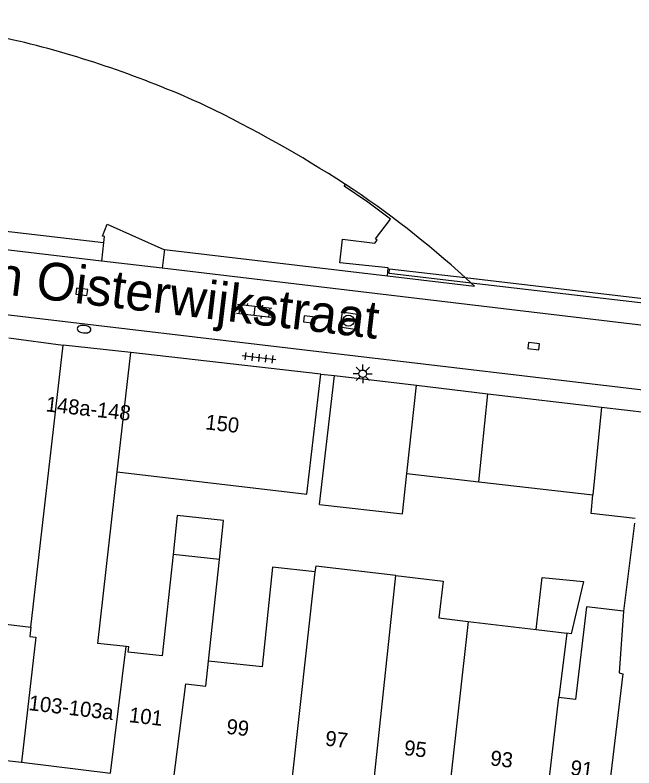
# Model space of a CAD drawing. Extents: x 132998 to 136004, y 396998 to 398512.
# Drawn here: x 134264.72 to 134305.79, y 397118.7 to 397168.67 of the extents above; entities that cross this region are included whole.
import ezdxf

# ---------------------------------------------------------------- set-up
doc = ezdxf.new("R2010")
doc.units = 0
for name, color, linetype in [('gg-afsc-erfafscheiding', 7, 'Continuous'), ('gg-afsc-muur', 7, 'Continuous'), ('gg-anno-huisnummerreeks BGT', 7, 'Continuous'), ('gg-anno-openbare ruimte label', 7, 'Continuous'), ('gg-bbg-bijgebouw', 7, 'Continuous'), ('gg-bbg-gedigitaliseerde bebouwing', 7, 'Continuous'), ('gg-bbg-gedigitaliseerde bijgebouw', 7, 'Continuous'), ('gg-bbg-hoofdgebouw', 7, 'Continuous'), ('gg-bbg-luifel en loopbrug', 7, 'Continuous'), ('gg-bbg-onder overbouw', 7, 'Continuous'), ('gg-bbg-pand overbouw', 7, 'Continuous'), ('gg-bbg-tussenscheiding', 7, 'Continuous'), ('gg-knt-verharding', 7, 'Continuous'), ('gt-symb-brandkraan', 7, 'Continuous'), ('gt-symb-klinker verharding', 7, 'Continuous'), ('gt-symb-kolk', 7, 'Continuous'), ('gt-symb-lichtmast', 7, 'Continuous'), ('gt-symb-rioolschacht', 7, 'Continuous'), ('gt-symb-tegel verharding', 7, 'Continuous')]:
    doc.layers.add(name, color=color, linetype=linetype)

# ---------------------------------------------------------------- blocks, each defined once
blk = doc.blocks.new('gt0-KOLK')
at = {"layer": 'gt-symb-kolk'}
blk.add_lwpolyline([(0, 0), (0.375, 0), (0.375, 0.4), (-0.375, 0.4), (-0.375, 0), (0, 0)], dxfattribs=at)
blk = doc.blocks.new('gt0-LMAST')
at = {"layer": 'gt-symb-lichtmast'}
for p, q in [((-0.005, 0.246), (-0.005, 0.621)), ((-0.182, 0.173), (-0.447, 0.438)), ((0.172, 0.173), (0.437, 0.438)), ((-0.255, -0.004), (-0.63, -0.004)), ((-0.182, -0.181), (-0.447, -0.446)), ((-0.005, -0.254), (-0.005, -0.629)), ((0.437, -0.446), (0.172, -0.181)), ((0.245, -0.004), (0.62, -0.004))]:
    blk.add_line(p, q, dxfattribs=at)
blk.add_circle((-0.005, -0.004), 0.25, dxfattribs=at)
blk = doc.blocks.new('gt0-TEG1')
at = {"layer": 'gt-symb-tegel verharding'}
for p, q in [((-1.125, 0), (1.125, 0)), ((-0.9, -0.25), (-0.9, 0.25)), ((-0.45, -0.25), (-0.45, 0.25)), ((0, -0.25), (0, 0.25)), ((0.45, -0.25), (0.45, 0.25)), ((0.9, -0.25), (0.9, 0.25))]:
    blk.add_line(p, q, dxfattribs=at)
blk = doc.blocks.new('gt0-BR')
at = {"layer": 'gt-symb-brandkraan'}
for centre, radius, start, end in [((-0.244, 0), 0.206, 107.5669, 252.4331), ((0.599, -2.664), 3, 106.892, 107.5669), ((0, -0.691), 0.938, 73.108, 106.892), ((-0.599, -2.664), 3, 72.4331, 73.108), ((0.244, 0), 0.206, 287.567, 72.4331), ((0.599, 2.664), 3, 252.4331, 253.108), ((0, 0.691), 0.938, 253.108, 286.8921), ((-0.599, 2.664), 3, 286.8921, 287.567)]:
    blk.add_arc(centre, radius, start, end, dxfattribs=at)
blk = doc.blocks.new('gt0-RS')
at = {"layer": 'gt-symb-rioolschacht'}
blk.add_lwpolyline([(-0.5, -0.5), (0.5, -0.5), (0.5, 0.5), (-0.5, 0.5)], close=True, dxfattribs=at)
blk.add_circle((0, 0), 0.375, dxfattribs=at)
blk = doc.blocks.new('gt0-KL1')
at = {"layer": 'gt-symb-klinker verharding'}
for p, q in [((-1.15, 0.3), (1.15, 0.3)), ((-1, -0.3), (-1, 0.3)), ((-0.5, 0.3), (-0.5, 0.45)), ((0, -0.3), (0, 0.3)), ((0.5, 0.3), (0.5, 0.45)), ((1, -0.3), (1, 0.3)), ((-1.15, -0.3), (1.15, -0.3)), ((-0.5, -0.45), (-0.5, -0.3)), ((0.5, -0.45), (0.5, -0.3))]:
    blk.add_line(p, q, dxfattribs=at)

msp = doc.modelspace()

# ---------------------------------------------------------------- linework, layer by layer
at = {"layer": 'gg-afsc-erfafscheiding'}
msp.add_line((134285, 397144.84), (134285.92, 397144.74), dxfattribs=at)
at = {"layer": 'gg-afsc-muur'}
for p, q in [((134294.591, 397151.241), (134323.427, 397147.86)), ((134323.236, 397147.57), (134294.979, 397150.883)), ((134264.299, 397147.256), (134267.92, 397146.77))]:
    msp.add_line(p, q, dxfattribs=at)
msp.add_lwpolyline([(134294.979, 397150.883), (134289.541, 397151.521), (134289.577, 397151.829), (134294.591, 397151.241)], dxfattribs=at)
at = {"layer": 'gg-bbg-bijgebouw'}
for p, q in [((134285.92, 397144.74), (134291.349, 397144.099)), ((134291.349, 397144.099), (134296.097, 397143.539)), ((134296.097, 397143.539), (134303.64, 397142.648)), ((134303.64, 397142.648), (134306.689, 397142.289))]:
    msp.add_line(p, q, dxfattribs=at)
at = {"layer": 'gg-bbg-gedigitaliseerde bebouwing'}
for p, q in [((134265.766, 397128.036), (134267.92, 397146.77)), ((134305.832, 397134.938), (134305.096, 397129.104)), ((134278.281, 397132.541), (134275.2, 397132.867)), ((134277.555, 397125.78), (134278.281, 397132.541)), ((134284.622, 397131.71), (134281.814, 397132.029)), ((134262.052, 397128.479), (134265.766, 397128.036)), ((134294.795, 397128.42), (134299.296, 397127.882)), ((134299.296, 397127.882), (134301.326, 397127.639)), ((134301.326, 397127.639), (134300.816, 397123.375))]:
    msp.add_line(p, q, dxfattribs=at)
for points in [[(134271.503, 397138.353), (134284.086, 397136.872), (134285, 397144.84)], [(134272.091, 397126.756), (134270.211, 397126.956), (134271.503, 397138.353)], [(134275.2, 397132.867), (134274.488, 397126.143), (134272.227, 397126.383), (134272.265, 397126.738), (134272.091, 397126.756)], [(134281.814, 397132.029), (134281.124, 397125.408), (134277.555, 397125.78)], [(134289.992, 397131.467), (134284.683, 397132.101), (134284.622, 397131.71)], [(134289.992, 397131.467), (134293.128, 397131.092), (134292.837, 397128.654), (134294.795, 397128.42)], [(134305.096, 397129.104), (134302.646, 397129.397), (134301.91, 397123.244), (134300.816, 397123.375)]]:
    msp.add_lwpolyline(points, dxfattribs=at)
at = {"layer": 'gg-bbg-gedigitaliseerde bijgebouw'}
for p, q in [((134284.923, 397136.196), (134285.92, 397144.74)), ((134290.726, 397138.234), (134295.5, 397137.693)), ((134295.5, 397137.693), (134303.071, 397136.834))]:
    msp.add_line(p, q, dxfattribs=at)
for points in [[(134284.923, 397136.196), (134290.424, 397135.572), (134290.726, 397138.234)], [(134305.868, 397135.248), (134302.949, 397135.588), (134303.071, 397136.834)]]:
    msp.add_lwpolyline(points, dxfattribs=at)
at = {"layer": 'gg-bbg-hoofdgebouw'}
for p, q in [((134241.468, 397157.02), (134270.595, 397153.565)), ((134274.635, 397153.1), (134289.425, 397151.353)), ((134272.4, 397146.264), (134267.92, 397146.77)), ((134285, 397144.84), (134272.4, 397146.264)), ((134260.971, 397119.573), (134265.137, 397119.075)), ((134265.137, 397119.075), (134271.058, 397118.366))]:
    msp.add_line(p, q, dxfattribs=at)
msp.add_lwpolyline([(134270.595, 397153.565), (134270.614, 397153.563), (134270.663, 397153.98), (134270.515, 397153.998), (134270.841, 397154.8), (134274.593, 397153.105), (134274.635, 397153.1)], dxfattribs=at)
for centre, radius, start, end in [((134249.233, 397098.389), 70.326, 76.74394, 87.90904), ((134248.859, 397100.325), 68.532, 65.43055, 76.0681), ((134239.204, 397083.939), 87.471, 57.15985, 64.14163)]:
    msp.add_arc(centre, radius, start, end, dxfattribs=at)
at = {"layer": 'gg-bbg-luifel en loopbrug'}
for points in [[(134278.281, 397132.541), (134278.559, 397135.126), (134275.474, 397135.452), (134275.2, 397132.867)], [(134299.296, 397127.882), (134299.71, 397131.346), (134302.436, 397131.068), (134301.624, 397127.603), (134301.326, 397127.639)]]:
    msp.add_lwpolyline(points, dxfattribs=at)
at = {"layer": 'gg-bbg-onder overbouw'}
msp.add_line((134289.425, 397151.353), (134289.488, 397151.889), dxfattribs=at)
msp.add_lwpolyline([(134289.488, 397151.889), (134286.267, 397152.229), (134286.451, 397153.798), (134288.602, 397153.536), (134288.749, 397153.726), (134288.63, 397153.818), (134289.643, 397155.125), (134288.131, 397156.257), (134286.557, 397157.302), (134286.639, 397157.431)], dxfattribs=at)
at = {"layer": 'gg-bbg-pand overbouw'}
for p, q in [((134289.425, 397151.353), (134295.202, 397150.675)), ((134294.591, 397151.241), (134294.979, 397150.883)), ((134294.979, 397150.883), (134295.202, 397150.675))]:
    msp.add_line(p, q, dxfattribs=at)
msp.add_arc((134251.338, 397103.879), 64.14, 47.59646, 56.60769, dxfattribs=at)
at = {"layer": 'gg-bbg-tussenscheiding'}
for p, q in [((134271.503, 397138.353), (134272.4, 397146.264)), ((134290.726, 397138.234), (134291.349, 397144.099)), ((134295.5, 397137.693), (134296.097, 397143.539)), ((134303.64, 397142.648), (134303.071, 397136.834)), ((134284.622, 397131.71), (134282.984, 397116.94)), ((134288.363, 397116.296), (134289.992, 397131.467)), ((134294.795, 397128.42), (134293.37, 397115.697)), ((134271.058, 397118.366), (134272.091, 397126.756)), ((134299.806, 397114.927), (134300.816, 397123.375))]:
    msp.add_line(p, q, dxfattribs=at)
for points in [[(134305.096, 397129.104), (134304.818, 397125.021), (134305.057, 397124.958), (134303.8, 397114.449)], [(134265.766, 397128.036), (134265.697, 397127.435), (134266.094, 397127.389), (134265.137, 397119.075)], [(134275.242, 397117.866), (134276.054, 397124.278), (134277.379, 397124.139), (134277.555, 397125.78)]]:
    msp.add_lwpolyline(points, dxfattribs=at)
at = {"layer": 'gg-knt-verharding'}
for p, q in [((134207.104, 397155.545), (134324.958, 397141.589)), ((134270.45, 397152.341), (134241.323, 397155.796)), ((134270.595, 397153.565), (134270.45, 397152.341)), ((134274.635, 397153.1), (134274.488, 397151.862)), ((134274.488, 397151.862), (134270.45, 397152.341)), ((134323.062, 397146.099), (134274.488, 397151.862))]:
    msp.add_line(p, q, dxfattribs=at)

# ---------------------------------------------------------------- block references
at = {"layer": 'gt-symb-brandkraan', "rotation": -6.428747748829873}
msp.add_blockref('gt0-BR', (134269.297, 397147.822), dxfattribs=at)
at = {"layer": 'gt-symb-klinker verharding', "rotation": 173.28012011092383}
msp.add_blockref('gt0-KL1', (134280.589, 397149.027), dxfattribs=at)
at = {"layer": 'gt-symb-kolk'}
for p, rotation in [((134269.166, 397150.491), 173.10945167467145), ((134284.285, 397148.66), 173.22321717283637), ((134299.16, 397146.899), 173.28012011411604)]:
    msp.add_blockref('gt0-KOLK', p, dxfattribs=dict(at, rotation=rotation))
at = {"layer": 'gt-symb-lichtmast'}
msp.add_blockref('gt0-LMAST', (134287.793, 397144.866), dxfattribs=at)
at = {"layer": 'gt-symb-rioolschacht', "rotation": 171.2538377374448}
msp.add_blockref('gt0-RS', (134286.844, 397148.386), dxfattribs=at)
at = {"layer": 'gt-symb-tegel verharding', "rotation": 173.45090842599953}
msp.add_blockref('gt0-TEG1', (134280.898, 397145.923), dxfattribs=at)

# ---------------------------------------------------------------- texts
at = {"layer": 'gg-anno-huisnummerreeks BGT'}
for s, rotation, p in [('148a-148', 353.6, (134266.721, 397142.374)), ('150', 353.6, (134277.312, 397141.179)), ('103-103a', 353.2, (134265.583, 397122.546)), ('101', 353.2, (134272.24, 397121.75)), ('99', 353.2, (134278.704, 397120.977)), ('97', 353.2, (134285.261, 397120.193)), ('95', 353.2, (134290.494, 397119.566)), ('93', 353.2, (134296.216, 397118.882)), ('91', 353.2, (134301.537, 397118.245))]:
    msp.add_text(s, height=1, rotation=rotation, dxfattribs=at).set_placement(p)
at = {"layer": 'gg-anno-openbare ruimte label'}
msp.add_text('Joannes van Oisterwijkstraat', height=2.5, rotation=353.2, dxfattribs=at).set_placement((134246.28, 397152.235))

doc.saveas('drawing.dxf')
